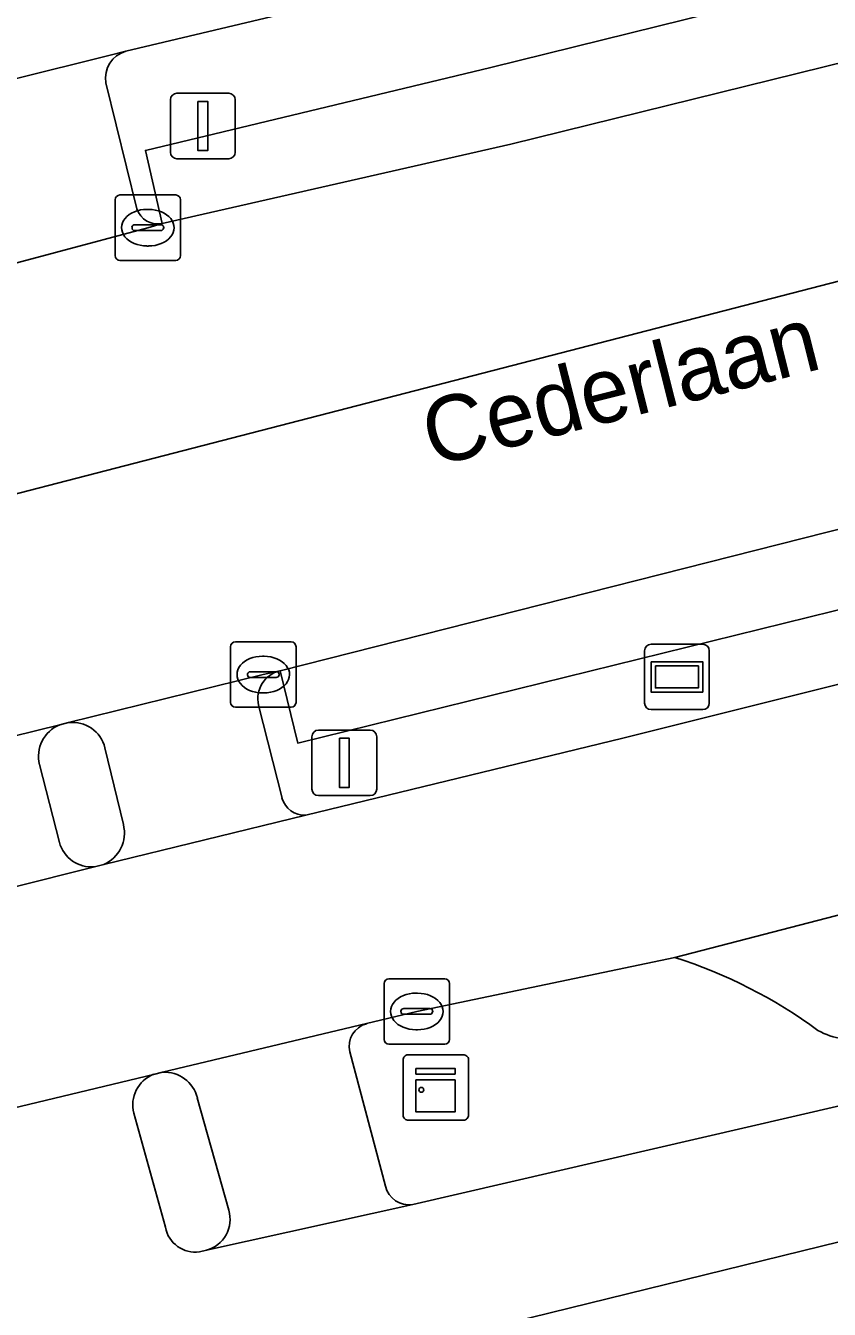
# Model space of a CAD drawing. Extents: x 159262 to 160143, y 383399 to 384319.
# Drawn here: x 159398.55 to 159410.83, y 384001.77 to 384021.38 of the extents above; entities that cross this region are included whole.
import ezdxf

# ---------------------------------------------------------------- set-up
doc = ezdxf.new("R2010")
doc.units = 0
for name, color, linetype in [('IMGEO_Fietspad_gesloten', 7, 'Continuous'), ('IMGEO_Kast', 7, 'Continuous'), ('IMGEO_Kolk', 7, 'Continuous'), ('IMGEO_Lichtmast', 7, 'Continuous'), ('IMGEO_Openbare_ruimte_label', 7, 'Continuous'), ('IMGEO_OVBaan_gesloten', 7, 'Continuous'), ('IMGEO_Parkeervlak_open', 7, 'Continuous'), ('IMGEO_Rijbaan_lokaal_gesloten', 7, 'Continuous'), ('IMGEO_Rijbaan_lokaal_open', 7, 'Continuous'), ('IMGEO_Verkeerseiland_groen', 7, 'Continuous'), ('IMGEO_Verkeerseiland_open', 7, 'Continuous'), ('IMGEO_Voetpad_open', 7, 'Continuous'), ('IMGEO_Wegwijzer', 7, 'Continuous')]:
    doc.layers.add(name, color=color, linetype=linetype)

msp = doc.modelspace()

# ---------------------------------------------------------------- linework, layer by layer
at = {"layer": 'IMGEO_Fietspad_gesloten'}
for points in [[(159399.068, 384010.702), (159395.098, 384009.725)], [(159399.064, 384008.905), (159398.761, 384010.093)], [(159395.778, 384007.574), (159399.599, 384008.533)], [(159405.381, 384001.427), (159424.885, 384006.219)], [(159400.502, 384005.361), (159396.461, 384004.393)], [(159411.75, 384005.058), (159404.464, 384003.374), (159401.313, 384002.674), (159401.205, 384002.65)], [(159400.683, 384003.025), (159400.203, 384004.766)]]:
    msp.add_lwpolyline(points, dxfattribs=at)
for centre, radius, start, end in [((159399.266, 384010.22), 0.521, 112.3243, 194.1699), ((159399.549, 384009.032), 0.501, 194.6293, 275.7469), ((159400.686, 384004.896), 0.501, 111.6268, 195.0122), ((159401.141, 384003.111), 0.466, 190.6791, 277.9347)]:
    msp.add_arc(centre, radius, start, end, dxfattribs=at)
at = {"layer": 'IMGEO_Kast'}
for p, q in [((159404.39, 384005.661), (159405.231, 384005.661)), ((159405.231, 384005.661), (159404.39, 384005.661)), ((159404.315, 384004.736), (159404.315, 384005.577)), ((159404.315, 384005.577), (159404.315, 384004.736)), ((159405.315, 384005.586), (159405.315, 384004.745)), ((159405.315, 384004.745), (159405.315, 384005.586)), ((159405.24, 384004.661), (159404.399, 384004.661)), ((159404.399, 384004.661), (159405.24, 384004.661))]:
    msp.add_line(p, q, dxfattribs=at)
for points in [[(159404.51, 384005.451), (159405.11, 384005.451), (159405.11, 384005.366), (159404.51, 384005.366), (159404.51, 384005.451)], [(159404.51, 384005.276), (159405.11, 384005.276), (159405.11, 384004.787), (159404.51, 384004.787), (159404.51, 384005.276)]]:
    msp.add_lwpolyline(points, dxfattribs=at)
msp.add_circle((159404.594, 384005.125), 0.0377, dxfattribs=at)
for centre, start, end in [((159404.393, 384005.583), 92.4484, 184.2845), ((159404.393, 384005.583), 92.4484, 184.2845), ((159405.237, 384005.583), 2.4484, 94.2845), ((159405.237, 384005.583), 2.4484, 94.2845), ((159404.393, 384004.739), 182.4484, 274.2845), ((159404.393, 384004.739), 182.4484, 274.2845), ((159405.237, 384004.739), 272.4484, 4.2845), ((159405.237, 384004.739), 272.4484, 4.2845)]:
    msp.add_arc(centre, 0.0779, start, end, dxfattribs=at)
at = {"layer": 'IMGEO_Kolk'}
for p, q in [((159399.989, 384018.796), (159400.841, 384018.796)), ((159399.914, 384017.87), (159399.914, 384018.722)), ((159400.402, 384018.576), (159400.427, 384018.576)), ((159400.915, 384018.722), (159400.915, 384017.87)), ((159400.173, 384018.29), (159400.173, 384018.302)), ((159400.611, 384018.253), (159400.213, 384018.253)), ((159400.216, 384018.339), (159400.614, 384018.339)), ((159400.657, 384018.302), (159400.657, 384018.29)), ((159400.425, 384018.016), (159400.4, 384018.016)), ((159400.841, 384017.796), (159399.989, 384017.796)), ((159401.678, 384011.043), (159401.678, 384011.895)), ((159401.753, 384011.969), (159402.605, 384011.969)), ((159402.679, 384011.895), (159402.679, 384011.043)), ((159402.166, 384011.749), (159402.191, 384011.749)), ((159401.98, 384011.512), (159402.378, 384011.512)), ((159401.937, 384011.463), (159401.937, 384011.475)), ((159402.375, 384011.426), (159401.977, 384011.426)), ((159402.421, 384011.475), (159402.421, 384011.463)), ((159402.189, 384011.189), (159402.164, 384011.189)), ((159402.605, 384010.969), (159401.753, 384010.969)), ((159404.099, 384006.822), (159404.951, 384006.822)), ((159404.024, 384005.896), (159404.024, 384006.748)), ((159404.512, 384006.602), (159404.537, 384006.602)), ((159405.025, 384006.748), (159405.025, 384005.896)), ((159404.283, 384006.316), (159404.283, 384006.328)), ((159404.721, 384006.279), (159404.323, 384006.279)), ((159404.326, 384006.365), (159404.724, 384006.365)), ((159404.767, 384006.328), (159404.767, 384006.316)), ((159404.535, 384006.042), (159404.51, 384006.042)), ((159404.951, 384005.822), (159404.099, 384005.822))]:
    msp.add_line(p, q, dxfattribs=at)
for points in [[(159399.989, 384018.796), (159400.841, 384018.796)], [(159399.914, 384017.87), (159399.914, 384018.722)], [(159400.915, 384018.722), (159400.915, 384017.87)], [(159400.841, 384017.796), (159399.989, 384017.796)], [(159401.678, 384011.043), (159401.678, 384011.895)], [(159401.753, 384011.969), (159402.605, 384011.969)], [(159402.679, 384011.895), (159402.679, 384011.043)], [(159402.605, 384010.969), (159401.753, 384010.969)], [(159404.099, 384006.822), (159404.951, 384006.822)], [(159404.024, 384005.896), (159404.024, 384006.748)], [(159405.025, 384006.748), (159405.025, 384005.896)], [(159404.951, 384005.822), (159404.099, 384005.822)]]:
    msp.add_lwpolyline(points, dxfattribs=at)
for centre, radius, start, end in [((159399.991, 384018.72), 0.0765, 91.552, 178.448), ((159399.991, 384018.72), 0.0765, 91.552, 178.448), ((159400.839, 384018.72), 0.0765, 1.552, 88.448), ((159400.839, 384018.72), 0.0765, 1.552, 88.448), ((159400.213, 384018.299), 0.0403, 85.8775, 175.7526), ((159400.21, 384018.289), 0.0366, 178.938, 274.7102), ((159400.614, 384018.296), 0.043, 264.8664, 352.4533), ((159400.618, 384018.301), 0.0386, 1.7309, 96.639), ((159399.991, 384017.872), 0.0765, 181.552, 268.448), ((159399.991, 384017.872), 0.0765, 181.552, 268.448), ((159400.839, 384017.872), 0.0765, 271.552, 358.448), ((159400.839, 384017.872), 0.0765, 271.552, 358.448), ((159401.755, 384011.893), 0.0765, 91.552, 178.448), ((159401.755, 384011.893), 0.0765, 91.552, 178.448), ((159402.603, 384011.893), 0.0765, 1.552, 88.448), ((159402.603, 384011.893), 0.0765, 1.552, 88.448), ((159401.977, 384011.472), 0.0403, 85.8775, 175.7526), ((159402.382, 384011.474), 0.0386, 1.7309, 96.639), ((159401.974, 384011.462), 0.0366, 178.938, 274.7102), ((159402.378, 384011.469), 0.043, 264.8664, 352.4533), ((159401.755, 384011.045), 0.0765, 181.552, 268.448), ((159401.755, 384011.045), 0.0765, 181.552, 268.448), ((159402.603, 384011.045), 0.0765, 271.552, 358.448), ((159402.603, 384011.045), 0.0765, 271.552, 358.448), ((159404.101, 384006.746), 0.0765, 91.552, 178.448), ((159404.101, 384006.746), 0.0765, 91.552, 178.448), ((159404.949, 384006.746), 0.0765, 1.552, 88.448), ((159404.949, 384006.746), 0.0765, 1.552, 88.448), ((159404.323, 384006.325), 0.0403, 85.8775, 175.7526), ((159404.32, 384006.315), 0.0366, 178.938, 274.7102), ((159404.724, 384006.322), 0.043, 264.8664, 352.4533), ((159404.728, 384006.327), 0.0386, 1.7309, 96.639), ((159404.101, 384005.898), 0.0765, 181.552, 268.448), ((159404.101, 384005.898), 0.0765, 181.552, 268.448), ((159404.949, 384005.898), 0.0765, 271.552, 358.448), ((159404.949, 384005.898), 0.0765, 271.552, 358.448)]:
    msp.add_arc(centre, radius, start, end, dxfattribs=at)
for centre, major_axis, ratio, start_param, end_param in [((159400.401, 384018.296), (-0.387, 0.002), 0.722429, 4.712389, 7.853982), ((159400.426, 384018.296), (-0.39, 0.002), 0.717154, 1.570796, 4.712389), ((159402.165, 384011.469), (-0.387, 0.002), 0.722429, 4.712389, 7.853982), ((159402.19, 384011.469), (-0.39, 0.002), 0.717154, 1.570796, 4.712389), ((159404.511, 384006.322), (-0.387, 0.002), 0.722429, 4.712389, 7.853982), ((159404.536, 384006.322), (-0.39, 0.002), 0.717154, 1.570796, 4.712389)]:
    msp.add_ellipse(centre, major_axis=major_axis, ratio=ratio, start_param=start_param, end_param=end_param, dxfattribs=at)
at = {"layer": 'IMGEO_Lichtmast'}
for p, q in [((159400.86, 384020.349), (159401.65, 384020.349)), ((159401.65, 384020.349), (159400.86, 384020.349)), ((159400.76, 384019.449), (159400.76, 384020.249)), ((159400.76, 384020.249), (159400.76, 384019.449)), ((159401.75, 384020.249), (159401.75, 384019.449)), ((159401.75, 384019.449), (159401.75, 384020.249)), ((159401.65, 384019.349), (159400.86, 384019.349)), ((159400.86, 384019.349), (159401.65, 384019.349)), ((159402.922, 384009.72), (159402.922, 384010.52)), ((159402.922, 384010.52), (159402.922, 384009.72)), ((159403.022, 384010.62), (159403.812, 384010.62)), ((159403.812, 384010.62), (159403.022, 384010.62)), ((159403.912, 384010.52), (159403.912, 384009.72)), ((159403.912, 384009.72), (159403.912, 384010.52)), ((159403.812, 384009.62), (159403.022, 384009.62)), ((159403.022, 384009.62), (159403.812, 384009.62))]:
    msp.add_line(p, q, dxfattribs=at)
for points in [[(159401.18, 384020.224), (159401.33, 384020.224), (159401.33, 384019.474), (159401.18, 384019.474), (159401.18, 384020.224)], [(159403.342, 384010.495), (159403.492, 384010.495), (159403.492, 384009.745), (159403.342, 384009.745), (159403.342, 384010.495)]]:
    msp.add_lwpolyline(points, dxfattribs=at)
for centre, start, end in [((159400.86, 384020.249), 90, 180), ((159400.86, 384020.249), 90, 180), ((159401.65, 384020.249), 0, 90), ((159401.65, 384020.249), 360, 90), ((159400.86, 384019.449), 180, 270), ((159400.86, 384019.449), 180, 270), ((159401.65, 384019.449), 270, 0), ((159401.65, 384019.449), 270, 0), ((159403.022, 384010.52), 90, 180), ((159403.022, 384010.52), 90, 180), ((159403.812, 384010.52), 0, 90), ((159403.812, 384010.52), 360, 90), ((159403.022, 384009.72), 180, 270), ((159403.022, 384009.72), 180, 270), ((159403.812, 384009.72), 270, 0), ((159403.812, 384009.72), 270, 0)]:
    msp.add_arc(centre, 0.1, start, end, dxfattribs=at)
at = {"layer": 'IMGEO_OVBaan_gesloten'}
msp.add_lwpolyline([(159296.996, 383990.046), (159393.277, 384012.905), (159459.096, 384029.931), (159458.156, 384033.181), (159443.352, 384029.163), (159433.378, 384026.516), (159430.25, 384025.689), (159423.604, 384023.976), (159416.321, 384022.133), (159405.961, 384019.571), (159400.632, 384018.361), (159400.415, 384018.296), (159397.588, 384017.54), (159397.424, 384017.498), (159393.368, 384016.539), (159392.393, 384016.316), (159392.447, 384016.106), (159350.848, 384006.236), (159324.527, 384000)], dxfattribs=at)
msp.add_lwpolyline([(159352.372, 383999.833), (159353.078, 384000), (159394.106, 384009.703), (159394.157, 384009.508), (159395.098, 384009.725), (159399.068, 384010.702), (159399.205, 384010.736), (159402.179, 384011.468), (159402.436, 384011.527), (159412.965, 384014.194), (159426.757, 384017.661), (159431.766, 384019.03), (159445.184, 384022.484), (159460.036, 384026.681), (159459.096, 384029.931), (159393.277, 384012.905), (159296.996, 383990.046), (159297.325, 383986.534), (159300.429, 383987.248), (159300.567, 383987.279), (159302.903, 383987.833), (159314.585, 383990.619), (159318.64, 383991.58), (159318.592, 383991.787)], close=True, dxfattribs=at)
at = {"layer": 'IMGEO_Parkeervlak_open'}
msp.add_lwpolyline([(159501.087, 384033.001), (159500, 384032.668), (159493.27, 384030.606), (159479.46, 384026.454), (159463.601, 384021.812), (159461.606, 384021.256), (159450.04, 384018.032), (159435.196, 384014.035), (159419.249, 384009.943), (159408.465, 384007.147)], dxfattribs=at)
for centre, radius, start, end in [((159406.202, 383999.999), 7.498, 53.5788, 72.4358), ((159411.184, 384006.98), 1.086, 240.7842, 282.8307)]:
    msp.add_arc(centre, radius, start, end, dxfattribs=at)
at = {"layer": 'IMGEO_Rijbaan_lokaal_gesloten'}
for points in [[(159321.034, 384002.31), (159350.058, 384009.124), (159392.738, 384019.22), (159396.787, 384020.174), (159396.932, 384020.208), (159399.819, 384020.929), (159400.08, 384020.991), (159424.186, 384026.707), (159427.128, 384027.427), (159437.482, 384030.176), (159442.646, 384031.576), (159457.449, 384035.626), (159456.564, 384038.686), (159454.456, 384038.11), (159446.577, 384035.956), (159445.699, 384035.714), (159445.098, 384035.548), (159439.129, 384033.948), (159429.172, 384031.28), (159424.088, 384029.974), (159413.376, 384027.357), (159411.008, 384026.793), (159401.02, 384024.528), (159399.319, 384024.178)], [(159382.984, 384001.018), (159393.184, 384003.623), (159395.375, 384004.121), (159396.461, 384004.393), (159400.502, 384005.361), (159400.639, 384005.394), (159403.758, 384006.136), (159404.525, 384006.323), (159408.465, 384007.147), (159419.249, 384009.943), (159435.196, 384014.035), (159450.04, 384018.032), (159461.606, 384021.256), (159460.703, 384024.378), (159459.582, 384024.058), (159445.759, 384020.312), (159427.375, 384015.421), (159407.671, 384010.497), (159402.828, 384009.319), (159399.741, 384008.567), (159399.599, 384008.533), (159395.778, 384007.574), (159395.647, 384007.541), (159363.968, 384000)]]:
    msp.add_lwpolyline(points, dxfattribs=at)
at = {"layer": 'IMGEO_Rijbaan_lokaal_open'}
for points in [[(159412.872, 384022.529), (159405.658, 384020.744), (159400.379, 384019.476), (159400.632, 384018.361), (159405.961, 384019.571), (159416.321, 384022.133), (159423.604, 384023.976), (159430.25, 384025.689), (159429.921, 384026.843), (159423.287, 384025.137), (159416.674, 384023.472), (159416.708, 384023.329), (159412.899, 384022.418)], [(159419.036, 384014.485), (159427.247, 384016.563), (159432.051, 384017.804), (159431.766, 384019.03), (159426.757, 384017.661), (159412.965, 384014.194), (159402.436, 384011.527), (159402.706, 384010.423), (159413.115, 384012.986), (159415.146, 384013.501), (159415.108, 384013.65), (159418.995, 384014.646)]]:
    msp.add_lwpolyline(points, close=True, dxfattribs=at)
at = {"layer": 'IMGEO_Verkeerseiland_groen'}
for points in [[(159408.465, 384007.147), (159404.525, 384006.323), (159403.758, 384006.136)], [(159404.464, 384003.374), (159411.75, 384005.058), (159411.425, 384005.921)], [(159403.501, 384005.707), (159404.047, 384003.653)]]:
    msp.add_lwpolyline(points, dxfattribs=at)
for centre, radius, start, end in [((159406.202, 383999.999), 7.498, 53.5788, 72.4358), ((159403.849, 384005.79), 0.357, 104.6755, 193.4756), ((159411.184, 384006.98), 1.086, 240.7842, 282.8307), ((159404.399, 384003.729), 0.36, 192.0997, 280.3301)]:
    msp.add_arc(centre, radius, start, end, dxfattribs=at)
at = {"layer": 'IMGEO_Verkeerseiland_open'}
for points in [[(159399.205, 384010.736), (159399.068, 384010.702)], [(159400.041, 384009.177), (159399.76, 384010.352)], [(159398.761, 384010.093), (159399.064, 384008.905)], [(159399.599, 384008.533), (159399.741, 384008.567)], [(159400.639, 384005.394), (159400.502, 384005.361)], [(159401.652, 384003.286), (159401.171, 384005.001)], [(159400.203, 384004.766), (159400.683, 384003.025)], [(159401.205, 384002.65), (159401.313, 384002.674)]]:
    msp.add_lwpolyline(points, dxfattribs=at)
for centre, radius, start, end in [((159399.266, 384010.22), 0.521, 112.3243, 194.1699), ((159399.262, 384010.225), 0.514, 14.3089, 96.3331), ((159399.532, 384009.049), 0.525, 293.4948, 14.1289), ((159399.549, 384009.032), 0.501, 194.6293, 275.7469), ((159400.686, 384004.896), 0.501, 111.6268, 195.0122), ((159400.673, 384004.883), 0.512, 13.2906, 93.8013), ((159401.182, 384003.146), 0.49, 285.4827, 16.5513), ((159401.141, 384003.111), 0.466, 190.6791, 277.9347)]:
    msp.add_arc(centre, radius, start, end, dxfattribs=at)
at = {"layer": 'IMGEO_Voetpad_open'}
for points in [[(159400.632, 384018.361), (159400.379, 384019.476), (159405.658, 384020.744), (159412.872, 384022.529), (159412.655, 384023.441), (159416.463, 384024.351), (159416.674, 384023.472), (159423.287, 384025.137), (159429.921, 384026.843), (159430.25, 384025.689), (159433.378, 384026.516), (159443.352, 384029.163), (159442.646, 384031.576), (159437.482, 384030.176), (159427.128, 384027.427), (159424.186, 384026.707), (159400.08, 384020.991)], [(159402.828, 384009.319), (159407.671, 384010.497), (159427.375, 384015.421), (159445.759, 384020.312), (159445.184, 384022.484), (159431.766, 384019.03), (159432.051, 384017.804), (159427.247, 384016.563), (159419.036, 384014.485), (159419.187, 384013.896), (159415.3, 384012.9), (159415.146, 384013.501), (159413.115, 384012.986), (159402.706, 384010.423), (159402.436, 384011.527)], [(159400.08, 384020.991), (159399.819, 384020.929), (159396.932, 384020.208)], [(159400.249, 384018.585), (159399.775, 384020.51)], [(159399.775, 384020.51), (159400.249, 384018.585)], [(159397.588, 384017.54), (159400.415, 384018.296), (159400.632, 384018.361)], [(159402.436, 384011.527), (159402.179, 384011.468), (159399.205, 384010.736)], [(159402.465, 384009.582), (159402.106, 384011.002)], [(159402.106, 384011.002), (159402.465, 384009.582)], [(159399.76, 384010.352), (159400.041, 384009.177)], [(159399.741, 384008.567), (159402.828, 384009.319)], [(159424.885, 384006.219), (159405.381, 384001.427)], [(159403.758, 384006.136), (159400.639, 384005.394)], [(159404.047, 384003.653), (159403.501, 384005.707)], [(159401.171, 384005.001), (159401.652, 384003.286)], [(159401.313, 384002.674), (159404.464, 384003.374)]]:
    msp.add_lwpolyline(points, dxfattribs=at)
for centre, radius, start, end in [((159400.19, 384020.584), 0.421, 105.0922, 190.1506), ((159400.19, 384020.584), 0.421, 105.0922, 190.1506), ((159400.564, 384018.683), 0.33, 197.3731, 281.9839), ((159400.564, 384018.683), 0.33, 197.3731, 281.9839), ((159402.537, 384011.098), 0.441, 103.1852, 192.5102), ((159402.537, 384011.098), 0.441, 103.1852, 192.5102), ((159399.262, 384010.225), 0.514, 14.3089, 96.3331), ((159402.818, 384009.688), 0.369, 196.6544, 271.4976), ((159402.818, 384009.688), 0.369, 196.6544, 271.4976), ((159399.532, 384009.049), 0.525, 293.4948, 14.1289), ((159403.849, 384005.79), 0.357, 104.6755, 193.4756), ((159400.673, 384004.883), 0.512, 13.2906, 93.8013), ((159404.399, 384003.729), 0.36, 192.0997, 280.3301), ((159401.182, 384003.146), 0.49, 285.4827, 16.5513)]:
    msp.add_arc(centre, radius, start, end, dxfattribs=at)
at = {"layer": 'IMGEO_Wegwijzer'}
for p, q in [((159408.104, 384011.933), (159408.894, 384011.933)), ((159408.894, 384011.933), (159408.104, 384011.933)), ((159408.004, 384011.033), (159408.004, 384011.833)), ((159408.004, 384011.833), (159408.004, 384011.033)), ((159408.994, 384011.833), (159408.994, 384011.033)), ((159408.994, 384011.033), (159408.994, 384011.833)), ((159408.894, 384010.933), (159408.104, 384010.933)), ((159408.104, 384010.933), (159408.894, 384010.933))]:
    msp.add_line(p, q, dxfattribs=at)
for points in [[(159408.105, 384011.665), (159408.893, 384011.665), (159408.893, 384011.201), (159408.105, 384011.201), (159408.105, 384011.665)], [(159408.17, 384011.6), (159408.17, 384011.266), (159408.828, 384011.266), (159408.828, 384011.6), (159408.17, 384011.6)]]:
    msp.add_lwpolyline(points, dxfattribs=at)
for centre, start, end in [((159408.104, 384011.833), 90, 180), ((159408.104, 384011.833), 90, 180), ((159408.894, 384011.833), 0, 90), ((159408.894, 384011.833), 360, 90), ((159408.104, 384011.033), 180, 270), ((159408.104, 384011.033), 180, 270), ((159408.894, 384011.033), 270, 0), ((159408.894, 384011.033), 270, 0)]:
    msp.add_arc(centre, 0.1, start, end, dxfattribs=at)

# ---------------------------------------------------------------- texts
at = {"layer": 'IMGEO_Openbare_ruimte_label'}
msp.add_text('Cederlaan', height=1, rotation=14.1751, dxfattribs=at).set_placement((159404.761, 384014.639))

doc.saveas('drawing.dxf')
